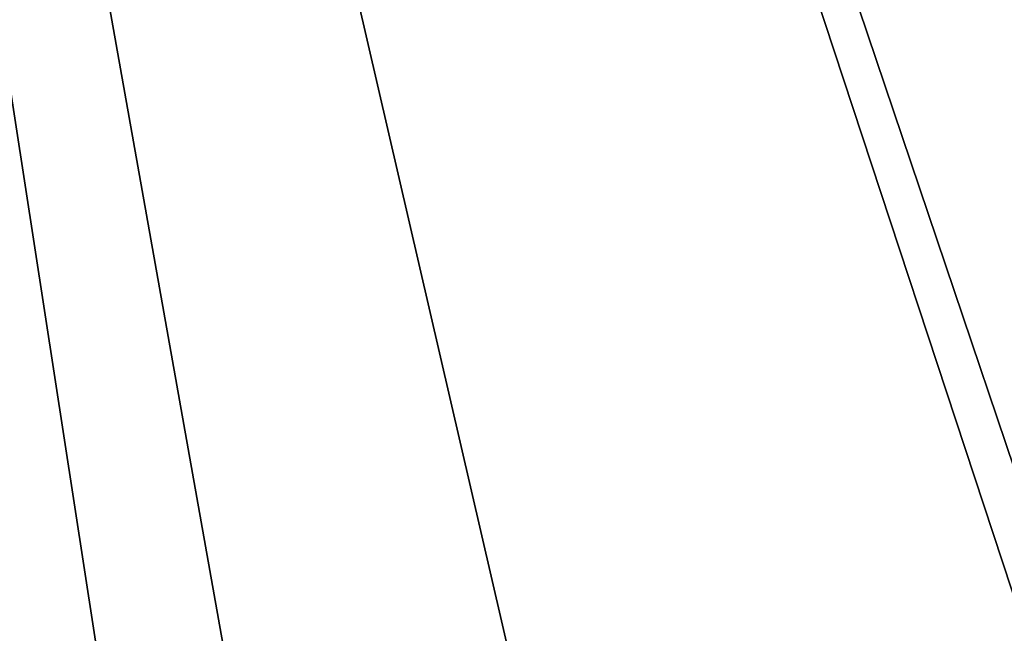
# Model space of a CAD drawing. Header units: inches. Extents: x -10 to 10, y -2.3 to 4.3.
# Tile 463 of 656: x -4.16 to -3.844, y 0.871 to 1.068. Entities that reach past the tile are written whole.
import ezdxf

# ---------------------------------------------------------------- set-up
doc = ezdxf.new("R2010")
doc.units = ezdxf.units.IN
doc.header["$LTSCALE"] = 65.185185
doc.header["$MEASUREMENT"] = 0
doc.layers.add('4454', color=7, linetype='CONTINUOUS')
doc.layers.add('6358', color=7, linetype='CONTINUOUS')

msp = doc.modelspace()

# ---------------------------------------------------------------- linework, layer by layer
at = {"layer": '4454', "linetype": 'CONTINUOUS'}
for points in [[(-4.50204, -0.36218, 5.39834), (-4.39938, 2.57785, 5.501), (-3.94583, -0.36218, 5.39834), (-4.50204, -0.36218, 5.39834)], [(-2.57501, 2.57785, 5.501), (-2.67768, -0.36166, 5.39835), (-4.39938, 2.57785, 5.501), (-2.57501, 2.57785, 5.501)], [(-4.39938, 2.57785, 5.501), (-2.67768, -0.36166, 5.39835), (-3.40719, 0.17231, 5.417), (-4.39938, 2.57785, 5.501)], [(-3.94583, -0.36218, 5.39834), (-4.39938, 2.57785, 5.501), (-3.93433, -0.03313, 5.40983), (-3.94583, -0.36218, 5.39834)], [(-3.93433, -0.03313, 5.40983), (-4.39938, 2.57785, 5.501), (-3.84279, 0.17233, 5.417), (-3.93433, -0.03313, 5.40983)], [(-3.84279, 0.17233, 5.417), (-4.39938, 2.57785, 5.501), (-3.63456, 0.25651, 5.41994), (-3.84279, 0.17233, 5.417)], [(-3.63456, 0.25651, 5.41994), (-4.39938, 2.57785, 5.501), (-3.61543, 0.25651, 5.41994), (-3.63456, 0.25651, 5.41994)], [(-3.61543, 0.25651, 5.41994), (-4.39938, 2.57785, 5.501), (-3.40719, 0.17231, 5.417), (-3.61543, 0.25651, 5.41994)]]:
    msp.add_3dface(points, dxfattribs=at)
at = {"layer": '6358', "linetype": 'CONTINUOUS'}
for points in [[(-4.39938, 2.57785, 9.549), (-4.50204, -0.36218, 9.65166), (-3.446, 1.37006, 9.59117), (-4.39938, 2.57785, 9.549)], [(-3.446, 1.37006, 9.59117), (-4.50204, -0.36218, 9.65166), (-3.60838, 0.86651, 9.60876), (-3.446, 1.37006, 9.59117)]]:
    msp.add_3dface(points, dxfattribs=at)

doc.saveas('drawing.dxf')
